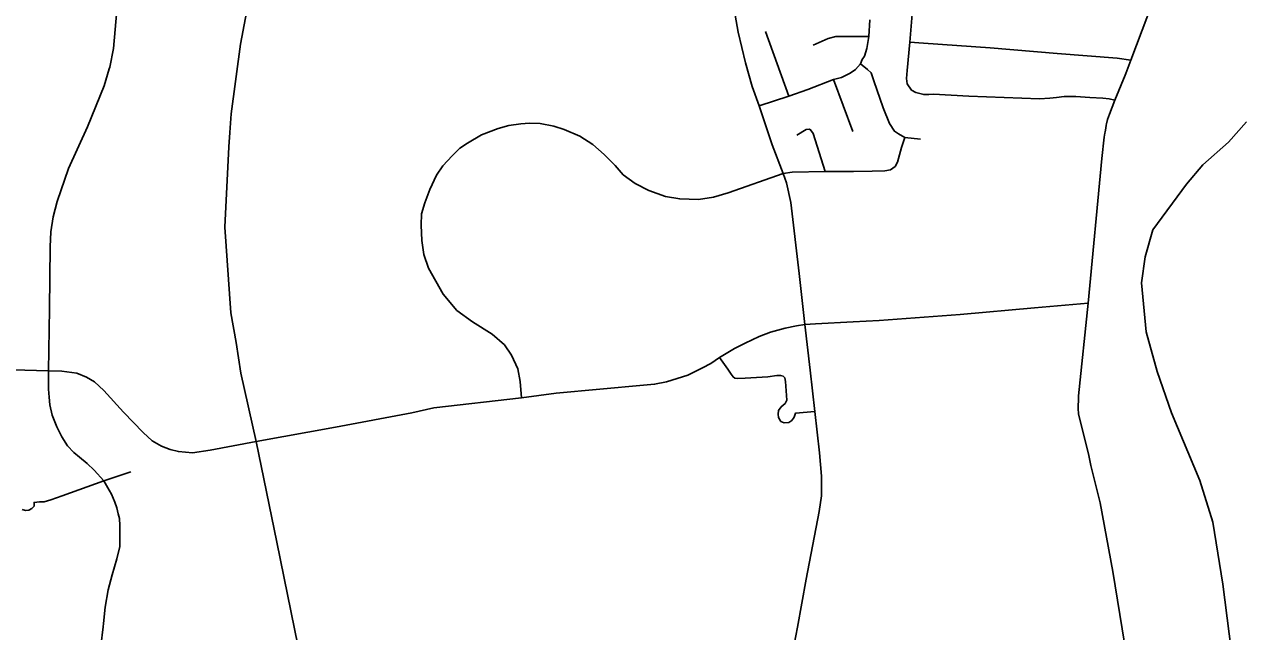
# Model space of a CAD drawing. Extents: x 1755200 to 1902939, y 644115 to 788070.
# Drawn here: x 1788296 to 1797614, y 757899 to 762548 of the extents above; entities that cross this region are included whole.
import ezdxf

# ---------------------------------------------------------------- set-up
doc = ezdxf.new("R2010")
doc.units = 0
for name, color, linetype in [('GM_X_City_Street', 7, 'Continuous'), ('GM_X_County_Road', 7, 'Continuous'), ('GM_X_Interstate_Route', 7, 'Continuous'), ('GM_X_Township', 7, 'Continuous')]:
    doc.layers.add(name, color=color, linetype=linetype)

msp = doc.modelspace()

# ---------------------------------------------------------------- linework, layer by layer
at = {"layer": 'GM_X_City_Street'}
for points in [[(1788944.8, 762206.8), (1788948.8, 762220.4), (1788977.2, 762362.5), (1789049, 763179.4), (1789050.4, 763239.7), (1789042.3, 763344.9), (1789030.6, 763470.2), (1788942.1, 764207), (1788938.7, 764316.4), (1788915.4, 764537), (1788908.7, 764648), (1788918.7, 764769.2), (1788932.1, 764851.9), (1788947.9, 764924.6), (1789027.3, 765180.2), (1789030.8, 765190.8)], [(1794264.2, 760250.4), (1794222.3, 760639.4), (1794156.9, 761184.7), (1794125.6, 761334.1), (1794098.3, 761406.4), (1794016.1, 761625.6), (1793916.4, 761923.3), (1793861.5, 762072.2), (1793810.9, 762252.9), (1793754.5, 762488.4), (1793725.6, 762661.9), (1793711.2, 762739.9), (1793676.5, 763042), (1793660.6, 763196.6), (1793634.6, 763508.8), (1793627.4, 763701), (1793630.2, 763841.2), (1793646.2, 764095.6), (1793658.2, 764238)], [(1795112.9, 762025.1), (1795081.9, 762043.8), (1795048.7, 762091.4), (1795042.5, 762132.8), (1795046.7, 762194.9), (1795067.4, 762412.2), (1795088, 762656.5), (1795098.4, 762789), (1795117, 762828.3), (1795168.8, 762867.6)], [(1793916.4, 761923.3), (1794142.4, 761998.2), (1794289.4, 762047.9), (1794483.9, 762124.5), (1794546, 762141.1), (1794612.2, 762174.2), (1794653.5, 762201.1), (1794690.8, 762244.6), (1794703.2, 762277.7), (1794721.8, 762304.6), (1794740.4, 762362.6), (1794754.9, 762453.6), (1794763.2, 762582)], [(1794142.4, 761998.2), (1793965.3, 762493.8)], [(1794328.7, 762389.5), (1794442.5, 762439.1), (1794502.5, 762455.7), (1794581.1, 762453.6), (1794678.4, 762455.7), (1794754.9, 762453.6)], [(1795067.4, 762412.2), (1795173.2, 762404.8)], [(1795173.2, 762404.8), (1795682, 762368.8), (1796194.1, 762325.4), (1796655.1, 762290.1), (1796758.4, 762273.4)], [(1789025, 758710.8), (1789023.1, 758763.8), (1789014.6, 758801.1), (1789002.2, 758845.5), (1788987.2, 758888.9), (1788962.1, 758950.7), (1788945.4, 758983), (1788902.7, 759053.7), (1788831, 759134.5), (1788777.5, 759187.1), (1788716.5, 759233.1), (1788674.8, 759269), (1788627.1, 759321.6), (1788582.9, 759390.1), (1788544.4, 759466.2), (1788508.5, 759555.5), (1788491, 759634.1), (1788485.1, 759692.5), (1788480.9, 759756), (1788481.5, 759894.7), (1788489.3, 760370.9), (1788492.7, 760843.7), (1788499.3, 760959), (1788516, 761074.3), (1788546.1, 761192.9), (1788634.6, 761445.2), (1788780, 761762.6), (1788907, 762078.4), (1788944.8, 762206.8)], [(1795149.2, 761669.8), (1795030.1, 761681.5), (1794982.5, 761710.6), (1794951.5, 761729.2), (1794912.2, 761789.2), (1794864.6, 761909.2), (1794794.2, 762114.2), (1794773.5, 762176.3), (1794744.6, 762203.2), (1794690.8, 762244.6)], [(1794632.9, 761727.1), (1794483.9, 762124.5)], [(1796570.4, 761776.5), (1796572.1, 761786.3), (1796581.1, 761819.4), (1796594.5, 761859.9), (1796637, 761968.6), (1796714.2, 762157.8), (1796719.1, 762170.5)], [(1795112.9, 762025.1), (1795175, 762010.7), (1795213.2, 762011.7)], [(1795213.2, 762011.7), (1795249.5, 762012.7), (1795520.3, 761998.1), (1796060.8, 761976.4), (1796139.9, 761981.8), (1796189.6, 761987.2), (1796249.2, 761994.5), (1796338.7, 761994.5), (1796445.4, 761988.1), (1796544.8, 761983.6), (1796593.6, 761977.3), (1796637, 761968.6)], [(1792098.2, 759687.9), (1792088, 759814.9), (1792069.7, 759911), (1792021.3, 760015.1), (1791967.7, 760094.7), (1791874.4, 760176.4), (1791722.8, 760269.7), (1791603.2, 760357.2), (1791498.3, 760482.6), (1791387.5, 760680.9), (1791351.8, 760786), (1791335.7, 760894.2), (1791331.1, 761011.6), (1791334.3, 761098), (1791358.5, 761182.6), (1791397.8, 761283.1), (1791448.2, 761394.3), (1791496.6, 761464.9), (1791569.2, 761541.6), (1791627.7, 761600.1), (1791684.1, 761638.4), (1791792.9, 761700.9), (1791919.9, 761751.3), (1792002.6, 761773.4), (1792093.3, 761785.5), (1792159.8, 761791.6), (1792240.5, 761787.6), (1792345.3, 761767.4), (1792423.9, 761743.2), (1792543.2, 761691.6), (1792643.1, 761627.8), (1792731.4, 761551.1), (1792813.9, 761467.1), (1792874.7, 761396.2), (1792967.3, 761328.2), (1793073, 761274.6), (1793200.3, 761229.7), (1793308.9, 761210.9), (1793452.2, 761208), (1793566.5, 761223.9), (1793679.4, 761258.7), (1794098.3, 761406.4)], [(1794421.8, 761420.8), (1794328, 761711.1), (1794309.3, 761741.1), (1794297.5, 761745.8), (1794274.5, 761742.3), (1794203.1, 761698.3)], [(1794098.3, 761406.4), (1794167.3, 761416.6), (1794421.8, 761420.8), (1794637, 761420.8), (1794779.8, 761422.8), (1794877, 761427), (1794920.5, 761433.2), (1794939.1, 761445.6), (1794955.6, 761460.1), (1794974.3, 761493.2), (1795005.3, 761605), (1795030.1, 761681.5)], [(1794635.1, 760270.1), (1794833.8, 760280.1), (1795452.2, 760327.5), (1796020.8, 760376.5), (1796433.3, 760413.6)], [(1789583.1, 759266.7), (1789716.7, 759288.1), (1790068.8, 759353.9), (1790675.7, 759464.5), (1791259.3, 759573.4), (1791426.6, 759611.4), (1792098.2, 759687.9), (1792363.9, 759723.3), (1793031.9, 759784.9), (1793116.3, 759792.4), (1793208.1, 759812.2), (1793290, 759837), (1793369.3, 759861.8), (1793483.5, 759918.9), (1793545.5, 759951.1), (1793612.5, 759998.3), (1793726.6, 760065.3), (1793808.5, 760107.4), (1793915.2, 760157.1), (1794003.6, 760190.5), (1794114.3, 760221.7), (1794200.9, 760239.2), (1794264.2, 760250.4)], [(1794199.5, 757319.4), (1794165.8, 757498.2), (1794160.5, 757556.3), (1794160.5, 757609.8), (1794163.2, 757656.8), (1794171.2, 757733.6), (1794209, 757931.9), (1794276.6, 758300), (1794376, 758819), (1794393.3, 758937.5), (1794393.3, 759088.8), (1794376.5, 759268.5), (1794340.8, 759583.8), (1794306.3, 759899.7), (1794264.2, 760250.4)], [(1794264.2, 760250.4), (1794346.9, 760255.6), (1794635.1, 760270.1)], [(1793612.5, 759998.3), (1793677.2, 759907.5), (1793702.7, 759869.7), (1793716, 759849.3), (1793730.3, 759838), (1793753.8, 759837), (1793809.9, 759838), (1793982.4, 759850.3), (1794051.9, 759858.5), (1794079.4, 759860.5), (1794098.8, 759854.4), (1794112.1, 759842.1), (1794118.2, 759812.5), (1794126.4, 759671.6), (1794115.1, 759646.1), (1794084.5, 759620.6), (1794064.1, 759592), (1794061, 759564.5), (1794063.1, 759538.9), (1794082.5, 759508.3), (1794108, 759497.1), (1794141.7, 759499.1), (1794166.2, 759515.4), (1794183.6, 759540), (1794192.7, 759570.6), (1794340.8, 759583.8)], [(1787842.1, 759913.9), (1788481.5, 759894.7), (1788583, 759893.1), (1788696.5, 759876.3), (1788771.7, 759846.2), (1788831.8, 759811.2), (1788903.9, 759745.6), (1789054.9, 759579), (1789205.8, 759422.9), (1789273.5, 759360.4), (1789344.6, 759318.8), (1789410.5, 759292.8), (1789474.7, 759277.1), (1789583.1, 759266.7)], [(1796834.4, 754054.6), (1796902.1, 754122.1), (1796929.1, 754155), (1796958.2, 754205.8), (1796966.9, 754224.9), (1796979, 754259.7), (1796985.6, 754293.3), (1796985.6, 754340), (1796954.5, 754809.1), (1796919.6, 755218.7), (1796902.6, 755400.7), (1796863.3, 755973.8), (1796847.6, 756176.8), (1796782.1, 757049.5), (1796728, 757701.5), (1796620, 758359.1), (1796523.7, 758884.4), (1796452, 759171.6), (1796434.4, 759260.6), (1796366.3, 759533.3), (1796358.9, 759567), (1796356.8, 759606.3), (1796356.9, 759637.5), (1796357, 759661.8)], [(1788365.8, 758855), (1788370.2, 758860.2), (1788370.2, 758887.4), (1788413, 758891.3), (1788448, 758893.6), (1788497.7, 758906.8), (1788585.5, 758939.5), (1788902.7, 759053.7), (1789110.2, 759122.9)], [(1788279.3, 758833.8), (1788304.2, 758825.2), (1788330.6, 758828.3), (1788353.6, 758840.5), (1788365.8, 758855)], [(1788898.6, 757934.9), (1788901.9, 757962.1), (1788913, 758085.6), (1788936.7, 758218.5), (1788966.8, 758334), (1789003.2, 758455.9), (1789026.9, 758550.8), (1789026.2, 758675.2), (1789025, 758710.8)], [(1789005.3, 757238.8), (1788972.6, 757277.2), (1788947.1, 757314.2), (1788884.5, 757418.2), (1788869.8, 757478.6), (1788862.5, 757549), (1788858.9, 757593.7), (1788862.5, 757639.9), (1788898.6, 757934.9)]]:
    msp.add_lwpolyline(points, dxfattribs=at)
at = {"layer": 'GM_X_County_Road'}
for points in [[(1796719.1, 762170.5), (1796758.4, 762273.4), (1796844.9, 762504.4), (1796924.2, 762712.6)], [(1796357, 759661.8), (1796357.2, 759704.5), (1796433.3, 760413.6), (1796537.3, 761519.7), (1796555.1, 761684.1), (1796559.5, 761714.7), (1796561.3, 761724.7)], [(1796561.3, 761724.7), (1796566.5, 761754.1), (1796570.4, 761776.5)]]:
    msp.add_lwpolyline(points, dxfattribs=at)
at = {"layer": 'GM_X_Interstate_Route'}
for points in [[(1789868, 761721.1), (1789877.4, 761862.7), (1789949.2, 762395.1), (1790025.3, 762800.8), (1790071.7, 762999.4), (1790177.3, 763379.7), (1790232.2, 763552.9), (1790399.1, 763985.7), (1790465.9, 764151.5), (1790510, 764239.3)], [(1790226.2, 758584.6), (1790068.8, 759353.9), (1789951.7, 759878.7), (1789917, 760111.2), (1789875.4, 760340.1), (1789828.8, 760994.3), (1789860.5, 761609.2), (1789868, 761721.1)], [(1790619.8, 756651.1), (1790461.7, 757430.2), (1790444.2, 757519.3), (1790226.2, 758584.6)]]:
    msp.add_lwpolyline(points, dxfattribs=at)
at = {"layer": 'GM_X_Township'}
msp.add_lwpolyline([(1797558.4, 757500.4), (1797462.9, 758261.8), (1797385.8, 758737.5), (1797287.5, 759056.9), (1797068.6, 759573.3), (1796960.3, 759890.8), (1796875.8, 760193.8), (1796840.9, 760568.2), (1796868.9, 760768.6), (1796927.2, 760974.5), (1797183.1, 761325.5), (1797308.5, 761471.9), (1797504.8, 761645.1), (1797642.4, 761801.4)], dxfattribs=at)

doc.saveas('drawing.dxf')
